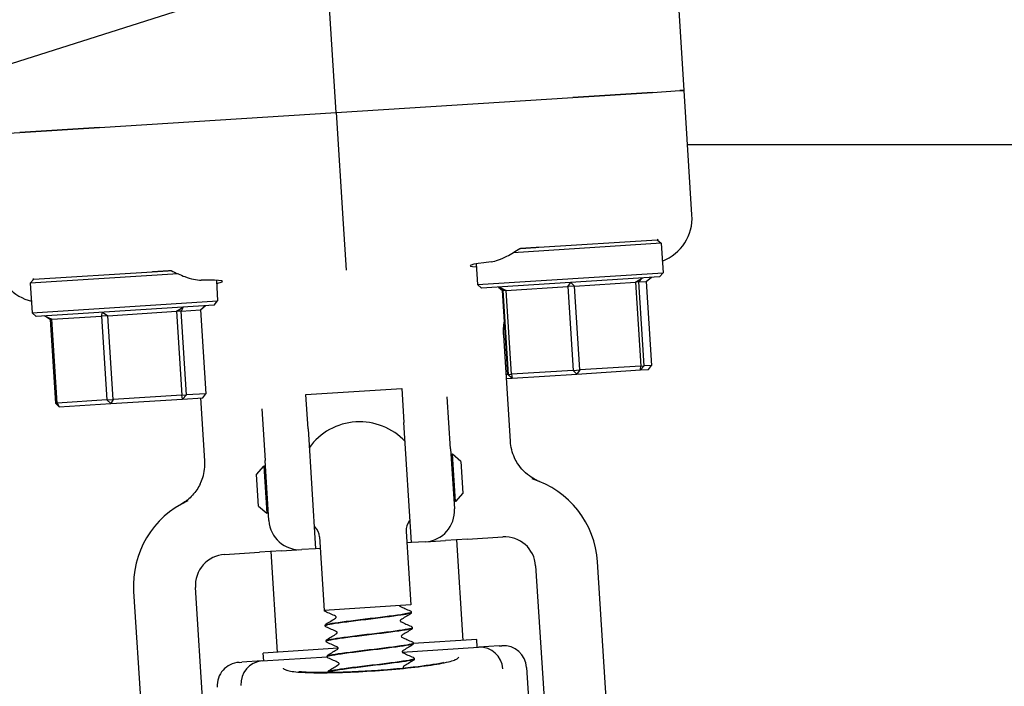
# Model space of a CAD drawing. Header units: inches. Extents: x 18 to 846, y -44 to 561.
# Tile 606 of 642: x 458.78 to 462.75, y 513.87 to 516.56. Entities that reach past the tile are written whole.
import ezdxf

# ---------------------------------------------------------------- set-up
doc = ezdxf.new("R2010")
doc.units = ezdxf.units.IN
doc.header["$LTSCALE"] = 24
doc.header["$MEASUREMENT"] = 0
doc.layers.add('Visible (ANSI)', color=7, linetype='Continuous', lineweight=30)

msp = doc.modelspace()

# ---------------------------------------------------------------- linework, layer by layer
at = {"layer": 'Visible (ANSI)'}
for p, q in [((460.05207, 516.18506), (460.01982, 516.69371)), ((459.48176, 516.6163), (458.54243, 516.31878)), ((461.45551, 516.27404), (461.43365, 516.6188)), ((461.45551, 516.27404), (461.44573, 516.27342)), ((461.44573, 516.27342), (461.45551, 516.27404)), ((461.48736, 515.77166), (461.45551, 516.27404)), ((460.05207, 516.18506), (461.00682, 516.2456)), ((460.05207, 516.18506), (461.00682, 516.2456)), ((461.00682, 516.2456), (461.32841, 516.26599)), ((461.32841, 516.26599), (461.00682, 516.2456)), ((461.32841, 516.26599), (461.438, 516.27293)), ((461.32841, 516.26599), (461.438, 516.27293)), ((461.44573, 516.27342), (461.438, 516.27293)), ((461.438, 516.27293), (461.44573, 516.27342)), ((459.09733, 516.12452), (460.05207, 516.18506)), ((459.09733, 516.12452), (460.05207, 516.18506)), ((460.05207, 516.18506), (460.08051, 515.73652)), ((458.77574, 516.10413), (459.09733, 516.12452)), ((459.09733, 516.12452), (458.77574, 516.10413)), ((458.66615, 516.09719), (458.77574, 516.10413)), ((461.46931, 516.0563), (462.87343, 516.0563)), ((460.08051, 515.73652), (460.09238, 515.54943)), ((461.36308, 515.65759), (460.76615, 515.61974)), ((460.86935, 515.64194), (461.3465, 515.67219)), ((461.35019, 515.67242), (461.3465, 515.67219)), ((461.3465, 515.67219), (461.36308, 515.65759)), ((461.36308, 515.65759), (461.37059, 515.53907)), ((460.61683, 515.57461), (460.6221, 515.49161)), ((459.41512, 515.53408), (458.81819, 515.49623)), ((458.83279, 515.51281), (459.30994, 515.54306)), ((460.6221, 515.49161), (461.37059, 515.53907)), ((461.35599, 515.52249), (460.63868, 515.47701)), ((461.30252, 515.50344), (461.32363, 515.52044)), ((461.35599, 515.52249), (461.37059, 515.53907)), ((458.83279, 515.51281), (458.81819, 515.49623)), ((458.81819, 515.49623), (458.8257, 515.37771)), ((458.83279, 515.51281), (458.8291, 515.51258)), ((459.56894, 515.50816), (459.5742, 515.42517)), ((460.63868, 515.47701), (460.6221, 515.49161)), ((460.70644, 515.48131), (460.72315, 515.46671)), ((460.70815, 515.48141), (460.73823, 515.46767)), ((460.72461, 515.4668), (460.70815, 515.48141)), ((460.73823, 515.46767), (460.9864, 515.4834)), ((460.9864, 515.4834), (460.99904, 515.49986)), ((461.0134, 515.48511), (460.9864, 515.4834)), ((460.9864, 515.4834), (461.00783, 515.14533)), ((460.99904, 515.49986), (461.0134, 515.48511)), ((461.0134, 515.48511), (461.26011, 515.50076)), ((461.03484, 515.14704), (461.0134, 515.48511)), ((461.26011, 515.50076), (461.28823, 515.51819)), ((461.2735, 515.5016), (461.26011, 515.50076)), ((461.26011, 515.50076), (461.28155, 515.16268)), ((461.28823, 515.51819), (461.2735, 515.5016)), ((461.2735, 515.5016), (461.30252, 515.50344)), ((461.29493, 515.16353), (461.2735, 515.5016)), ((461.30252, 515.50344), (461.32396, 515.16537)), ((460.72315, 515.46671), (460.72461, 515.4668)), ((460.74458, 515.12864), (460.72315, 515.46671)), ((460.73823, 515.46767), (460.72461, 515.4668)), ((460.72461, 515.4668), (460.74604, 515.12873)), ((460.75967, 515.12959), (460.73823, 515.46767)), ((458.8257, 515.37771), (459.5742, 515.42517)), ((459.5596, 515.40859), (458.84229, 515.36311)), ((459.40811, 515.38333), (459.43481, 515.40068)), ((459.43481, 515.40068), (459.42745, 515.38456)), ((459.50481, 515.38946), (459.52549, 515.40643)), ((459.5596, 515.40859), (459.5742, 515.42517)), ((458.84229, 515.36311), (458.8257, 515.37771)), ((458.87639, 515.36527), (458.90572, 515.35148)), ((458.89905, 515.35105), (458.87639, 515.36527)), ((458.90572, 515.35148), (459.10523, 515.36413)), ((459.10523, 515.36413), (459.11026, 515.3801)), ((459.13123, 515.36577), (459.10523, 515.36413)), ((459.10523, 515.36413), (459.12667, 515.02605)), ((459.11026, 515.3801), (459.13123, 515.36577)), ((459.13123, 515.36577), (459.40811, 515.38333)), ((459.15267, 515.0277), (459.13123, 515.36577)), ((459.42745, 515.38456), (459.40811, 515.38333)), ((459.40811, 515.38333), (459.42955, 515.04526)), ((459.42745, 515.38456), (459.50481, 515.38946)), ((459.44888, 515.04648), (459.42745, 515.38456)), ((459.50481, 515.38946), (459.52624, 515.05139)), ((458.90572, 515.35148), (458.89905, 515.35105)), ((458.89905, 515.35105), (458.92049, 515.01298)), ((458.92715, 515.0134), (458.90572, 515.35148)), ((460.75487, 514.85942), (460.72783, 515.28578)), ((461.28155, 515.16268), (461.03484, 515.14704)), ((461.29493, 515.16353), (461.28036, 515.14695)), ((461.28036, 515.14695), (461.28155, 515.16268)), ((461.28155, 515.16268), (461.29493, 515.16353)), ((461.32396, 515.16537), (461.29493, 515.16353)), ((461.31196, 515.14896), (461.32396, 515.16537)), ((460.74458, 515.12864), (460.73782, 515.12821)), ((460.74604, 515.12873), (460.74458, 515.12864)), ((460.74458, 515.12864), (460.76113, 515.11403)), ((460.74604, 515.12873), (460.75967, 515.12959)), ((460.76266, 515.11413), (460.74604, 515.12873)), ((461.00783, 515.14533), (460.75967, 515.12959)), ((460.75967, 515.12959), (460.76266, 515.11413)), ((460.76266, 515.11413), (461.02227, 515.13059)), ((461.00783, 515.14533), (461.03484, 515.14704)), ((461.02227, 515.13059), (461.00783, 515.14533)), ((461.03484, 515.14704), (461.02227, 515.13059)), ((461.02227, 515.13059), (461.28036, 515.14695)), ((461.28036, 515.14695), (461.31196, 515.14896)), ((460.73881, 515.11262), (460.76113, 515.11403)), ((460.76113, 515.11403), (460.76266, 515.11413)), ((459.42955, 515.04526), (459.15267, 515.0277)), ((459.42955, 515.04526), (459.44888, 515.04648)), ((459.43307, 515.02983), (459.42955, 515.04526)), ((459.44888, 515.04648), (459.43307, 515.02983)), ((459.52624, 515.05139), (459.44888, 515.04648)), ((459.51401, 515.03496), (459.52624, 515.05139)), ((459.93002, 515.04813), (460.31675, 515.07265)), ((459.93876, 514.91026), (459.93002, 515.04813)), ((460.31675, 515.07265), (460.32549, 514.93478)), ((458.92049, 515.01298), (458.92715, 515.0134)), ((458.9347, 514.99823), (458.92049, 515.01298)), ((459.12667, 515.02605), (458.92715, 515.0134)), ((458.92715, 515.0134), (458.9347, 514.99823)), ((458.9347, 514.99823), (459.14342, 515.01146)), ((459.12667, 515.02605), (459.15267, 515.0277)), ((459.14342, 515.01146), (459.12667, 515.02605)), ((459.14342, 515.01146), (459.43307, 515.02983)), ((459.15267, 515.0277), (459.14342, 515.01146)), ((459.43307, 515.02983), (459.51401, 515.03496)), ((459.52234, 514.78127), (459.50629, 515.03447)), ((460.51381, 514.82902), (460.50054, 515.03825)), ((459.75204, 514.9908), (459.76531, 514.78156)), ((460.35617, 514.45083), (460.32549, 514.93478)), ((459.93876, 514.91026), (459.96945, 514.42631)), ((460.51381, 514.82902), (460.52915, 514.58705)), ((460.52147, 514.807), (460.51523, 514.8066)), ((460.53349, 514.61738), (460.52147, 514.807)), ((460.55463, 514.77779), (460.52147, 514.807)), ((459.78065, 514.53959), (459.76531, 514.78156)), ((460.55463, 514.77779), (460.5627, 514.65055)), ((459.73128, 514.72559), (459.76049, 514.75875)), ((459.73935, 514.59834), (459.73128, 514.72559)), ((459.76673, 514.75915), (459.76049, 514.75875)), ((459.76049, 514.75875), (459.77252, 514.56913)), ((460.5627, 514.65055), (460.53349, 514.61738)), ((460.53349, 514.61738), (460.52725, 514.61699)), ((459.73935, 514.59834), (459.77252, 514.56913)), ((459.77875, 514.56953), (459.77252, 514.56913)), ((460.33449, 514.49645), (460.35328, 514.20014)), ((459.98519, 514.4743), (460.00398, 514.17799)), ((460.35617, 514.45083), (460.33746, 514.44964)), ((460.41231, 514.45439), (460.35617, 514.45083)), ((460.41231, 514.45439), (460.4938, 514.45955)), ((460.58255, 514.46518), (460.4938, 514.45955)), ((460.53706, 514.4623), (460.56277, 514.05686)), ((460.58255, 514.46518), (460.72418, 514.47416)), ((459.60144, 514.40297), (459.74307, 514.41195)), ((459.83183, 514.41758), (459.74307, 514.41195)), ((459.78856, 514.41484), (459.81427, 514.0094)), ((459.83183, 514.41758), (459.91331, 514.42275)), ((459.96945, 514.42631), (459.91331, 514.42275)), ((459.98816, 514.42749), (459.96945, 514.42631)), ((461.17753, 513.2504), (461.10634, 514.37314)), ((460.85684, 514.35732), (460.92803, 513.23458)), ((459.2351, 514.25449), (459.30629, 513.13175)), ((459.55579, 513.14757), (459.4846, 514.27031)), ((460.35328, 514.20014), (460.00398, 514.17799)), ((460.35517, 514.17026), (460.35521, 514.16964)), ((460.00786, 514.11689), (460.00789, 514.11627)), ((460.35913, 514.10782), (460.35917, 514.1072)), ((460.01181, 514.05446), (460.01185, 514.05384)), ((460.6189, 514.06042), (460.36312, 514.0442)), ((460.62088, 514.02923), (460.6189, 514.06042)), ((460.06003, 514.02498), (459.75813, 514.00584)), ((460.31898, 514.01009), (460.62674, 514.0296)), ((460.36309, 514.04538), (460.36313, 514.04476)), ((460.70929, 514.03484), (460.62674, 514.0296)), ((460.70929, 514.03484), (460.72068, 514.03556)), ((459.75425, 513.97428), (459.67171, 513.96905)), ((459.75425, 513.97428), (460.01589, 513.99087)), ((459.76011, 513.97466), (459.75813, 514.00584)), ((460.01577, 513.99202), (460.01581, 513.9914)), ((460.36705, 513.98295), (460.36709, 513.98233)), ((459.66031, 513.96833), (459.67171, 513.96905)), ((460.82018, 513.94793), (460.83204, 513.76081)), ((460.01973, 513.92958), (460.01977, 513.92896))]:
    msp.add_line(p, q, dxfattribs=at)
for centre, radius, start, end in [((460.14699, 514.68807), 0.25, 42.82295, 144.43301), ((460.73209, 514.34941), 0.375, 3.62798, 72.73227), ((459.60935, 514.27822), 0.375, 114.52369, 183.62798), ((460.4044, 514.57914), 0.125, 273.62798, 3.62798), ((459.9054, 514.5475), 0.125, 183.62798, 273.62798), ((460.39687, 514.5004), 0.0625, 143.09218, 183.62798), ((460.14699, 514.68807), 0.25, 323.09218, 324.43301), ((460.14699, 514.68807), 0.25, 222.82295, 224.16378), ((459.92282, 514.47034), 0.0625, 3.62798, 44.16378), ((460.73209, 514.34941), 0.125, 3.62798, 93.62798), ((459.60935, 514.27822), 0.125, 93.62798, 183.62798), ((460.72661, 513.942), 0.09375, 3.62798, 93.62798), ((459.66624, 513.87477), 0.09375, 93.62798, 183.62798)]:
    msp.add_arc(centre, radius, start, end, dxfattribs=at)
for centre, major_axis, ratio, start_param, end_param in [((461.29852, 515.76076), (-0.18338, 0.04709), 0.9903423, 2.1937689, 3.4534494), ((460.99147, 515.59231), (0.3992, 0.02531), 0.0433333, 2.4752022, 3.4970139), ((459.19507, 515.47841), (0.3992, 0.02531), 0.0433333, 5.9277641, 6.9495757), ((458.8692, 515.60673), (0.17596, 0.06988), 0.9903423, 3.5077861, 4.0894164), ((460.4073, 513.92175), (0.23898, 0.10328), 0.1325254, 0.3357379, 0.3537118), ((460.63354, 513.9361), (-0.02413, 0.09068), 0.976791, 4.5200982, 6.0729206), ((459.75932, 513.88067), (-0.01248, -0.093), 0.976791, 3.3518573, 4.9046798), ((459.98555, 513.89501), (-0.25011, 0.07226), 0.1325254, 5.9294735, 5.9474474)]:
    msp.add_ellipse(centre, major_axis=major_axis, ratio=ratio, start_param=start_param, end_param=end_param, dxfattribs=at)
for points, weights in [([(460.79266, 515.63707), (460.83093, 515.6395), (460.86935, 515.64194)], [0.999970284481, 0.999969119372, 0.999971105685]), ([(459.30994, 515.54306), (459.34836, 515.5455), (459.38664, 515.54793)], [0.999971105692, 0.99996911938, 0.999970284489])]:
    msp.add_rational_spline(points, weights, degree=2, dxfattribs=at)
for points in [[(461.35019, 515.67242), (461.34976, 515.67165), (461.34932, 515.67087), (461.34888, 515.67009)], [(460.72783, 515.28578), (460.7266, 515.30528), (460.72765, 515.3248), (460.73093, 515.34397)], [(460.05009, 514.15439), (460.03624, 514.1606), (460.02238, 514.16678), (460.00852, 514.17296)], [(460.30902, 514.19457), (460.32287, 514.18837), (460.33673, 514.18219), (460.35059, 514.17601)], [(460.01167, 514.12318), (460.02465, 514.13106), (460.03762, 514.13895), (460.05059, 514.14685)], [(460.3514, 514.16335), (460.33842, 514.15547), (460.32545, 514.14758), (460.31248, 514.13968)], [(460.31298, 514.13214), (460.32683, 514.12594), (460.34069, 514.11975), (460.35455, 514.11358)], [(460.05405, 514.09196), (460.0402, 514.09816), (460.02634, 514.10434), (460.01248, 514.11052)], [(460.35535, 514.10091), (460.34238, 514.09303), (460.32941, 514.08514), (460.31644, 514.07724)], [(460.01563, 514.06074), (460.02861, 514.06862), (460.04158, 514.07651), (460.05454, 514.08442)], [(460.31694, 514.0697), (460.33079, 514.0635), (460.34465, 514.05731), (460.35851, 514.05114)], [(460.05801, 514.02952), (460.04415, 514.03572), (460.0303, 514.0419), (460.01644, 514.04808)], [(460.01959, 513.99831), (460.03257, 514.00619), (460.04554, 514.01407), (460.0585, 514.02198)], [(460.35931, 514.03848), (460.34634, 514.0306), (460.33336, 514.02271), (460.3204, 514.0148)], [(460.06196, 513.96708), (460.04811, 513.97328), (460.03426, 513.97947), (460.02039, 513.98564)], [(460.3209, 514.00726), (460.33475, 514.00106), (460.34861, 513.99488), (460.36247, 513.9887)], [(460.36327, 513.97604), (460.3503, 513.96816), (460.33732, 513.96027), (460.32436, 513.95237)], [(460.02355, 513.93587), (460.03653, 513.94375), (460.0495, 513.95164), (460.06246, 513.95954)], [(460.32486, 513.94483), (460.32513, 513.9447), (460.3254, 513.94458), (460.32567, 513.94446)], [(460.0203, 513.92701), (460.02004, 513.92759), (460.01985, 513.92825), (460.01977, 513.92893)]]:
    msp.add_open_spline(points, degree=3, dxfattribs=at)
for points, knots in [([(460.67699, 515.58311), (460.69584, 515.58535), (460.71789, 515.59347), (460.75805, 515.61435), (460.77557, 515.62519), (460.79266, 515.63707)], [2.4581256, 2.4581256, 2.4581256, 2.4581256, 2.68988255, 2.68988255, 2.85814401, 2.85814401, 2.85814401, 2.85814401]), ([(459.38664, 515.54793), (459.40511, 515.53828), (459.42391, 515.52972), (459.46638, 515.5141), (459.48924, 515.50885), (459.50819, 515.509)], [0.52955844, 0.52955844, 0.52955844, 0.52955844, 0.6981502, 0.6981502, 0.92955653, 0.92955653, 0.92955653, 0.92955653]), ([(458.8307, 515.51043), (458.83042, 515.51079), (458.83016, 515.51115), (458.82963, 515.51186), (458.82936, 515.51222), (458.8291, 515.51258)], [2.930890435, 2.930890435, 2.930890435, 2.930890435, 2.936136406, 2.936136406, 2.941287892, 2.941287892, 2.941287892, 2.941287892]), ([(460.78507, 514.76865), (460.78002, 514.77639), (460.77553, 514.7845), (460.76202, 514.81387), (460.75633, 514.83641), (460.75487, 514.85942)], [0.29103261, 0.29103261, 0.29103261, 0.29103261, 0.36171436, 0.36171436, 0.53738428, 0.53738428, 0.53738428, 0.53738428]), ([(459.50384, 514.68742), (459.50788, 514.69573), (459.51131, 514.70434), (459.521, 514.73518), (459.5238, 514.75826), (459.52234, 514.78127)], [0.29103261, 0.29103261, 0.29103261, 0.29103261, 0.36171436, 0.36171436, 0.53738428, 0.53738428, 0.53738428, 0.53738428]), ([(460.86456, 514.70052), (460.86358, 514.70096), (460.86261, 514.70141), (460.85168, 514.70657), (460.82941, 514.71805), (460.79909, 514.74931), (460.79161, 514.75866), (460.78507, 514.76865)], [0.01027275, 0.01027275, 0.01027275, 0.01027275, 0.01655356, 0.01655356, 0.11390533, 0.11390533, 0.15067112, 0.15067112, 0.15067112, 0.15067112]), ([(459.50384, 514.68742), (459.49578, 514.67084), (459.48532, 514.65555), (459.4591, 514.62722), (459.44593, 514.61779), (459.43637, 514.61152), (459.43484, 514.61055), (459.43359, 514.60979)], [0, 0, 0, 0, 0.14044728, 0.14044728, 0.29472543, 0.29472543, 0.32889511, 0.32889511, 0.32889511, 0.32889511]), ([(460.87203, 514.69733), (460.87193, 514.69736), (460.87183, 514.6974), (460.86928, 514.69843), (460.86689, 514.69946), (460.86456, 514.70052)], [-0.369912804, -0.369912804, -0.369912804, -0.369912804, -0.369497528, -0.369497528, -0.358790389, -0.358790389, -0.358790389, -0.358790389]), ([(459.43359, 514.60979), (459.43142, 514.60844), (459.42917, 514.60712), (459.42677, 514.60578), (459.42668, 514.60573), (459.42659, 514.60568)], [-0.020804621, -0.020804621, -0.020804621, -0.020804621, 0, 0, 0.00080674, 0.00080674, 0.00080674, 0.00080674]), ([(460.00852, 514.17296), (460.00782, 514.17326), (460.00709, 514.17364), (460.00586, 514.17471), (460.00541, 514.17517), (460.0046, 514.17637), (460.00424, 514.17715), (460.00405, 514.178)], [0, 0, 0, 0, 0.023435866, 0.023435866, 0.035520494, 0.035520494, 0.047958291, 0.047958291, 0.047958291, 0.047958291]), ([(460.00824, 514.11627), (460.00807, 514.11783), (460.01415, 514.11978), (460.02646, 514.12213), (460.05068, 514.12675), (460.09844, 514.13286), (460.15144, 514.13931), (460.20424, 514.14573), (460.26101, 514.15241), (460.30017, 514.15796), (460.33494, 514.1629), (460.35512, 514.1669), (460.35517, 514.16964)], [94.2450706, 94.2450706, 94.2450706, 94.2450706, 94.7168163, 94.7168163, 94.7168163, 95.6446581, 95.6446581, 95.6446581, 96.5689115, 96.5689115, 96.5689115, 97.3893723, 97.3893723, 97.3893723, 97.3893723]), ([(460.35501, 514.17027), (460.35501, 514.1679), (460.34023, 514.16458), (460.31319, 514.16049), (460.27805, 514.15517), (460.22304, 514.1486), (460.16928, 514.1421), (460.11553, 514.1356), (460.06431, 514.12926), (460.03525, 514.12433), (460.01737, 514.1213), (460.00815, 514.11881), (460.00815, 514.11691)], [-103.6752666, -103.6752666, -103.6752666, -103.6752666, -102.9605503, -102.9605503, -102.9605503, -102.0313957, -102.0313957, -102.0313957, -101.1024988, -101.1024988, -101.1024988, -100.5309649, -100.5309649, -100.5309649, -100.5309649]), ([(460.30714, 514.19722), (460.30744, 514.19613), (460.30805, 514.19538), (460.30879, 514.19469), (460.30898, 514.19459), (460.30903, 514.19457), (460.30903, 514.19457), (460.30903, 514.19457)], [0, 0, 0, 0, 0.019585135, 0.019585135, 0.03717489, 0.03717489, 0.039574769, 0.039574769, 0.039574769, 0.039574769]), ([(460.35059, 514.17601), (460.35133, 514.17568), (460.35212, 514.17528), (460.35344, 514.17408), (460.35392, 514.17354), (460.35474, 514.17213), (460.35507, 514.17123), (460.35517, 514.17028)], [0, 0, 0, 0, 0.024898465, 0.024898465, 0.037820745, 0.037820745, 0.051208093, 0.051208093, 0.051208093, 0.051208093]), ([(460.35522, 514.16961), (460.35524, 514.16833), (460.35484, 514.16711), (460.35384, 514.16538), (460.35328, 514.1648), (460.35229, 514.16393), (460.35184, 514.16362), (460.3514, 514.16335)], [0, 0, 0, 0, 0.017960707, 0.017960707, 0.035135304, 0.035135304, 0.051182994, 0.051182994, 0.051182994, 0.051182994]), ([(460.05214, 514.15073), (460.05206, 514.15194), (460.05149, 514.15302), (460.05063, 514.15405), (460.05033, 514.15424), (460.05012, 514.15438), (460.05008, 514.1544), (460.05008, 514.1544)], [0, 0, 0, 0, 0.02017106, 0.02017106, 0.036592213, 0.036592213, 0.045399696, 0.045399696, 0.045399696, 0.045399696]), ([(460.05059, 514.14685), (460.05065, 514.14689), (460.05081, 514.14702), (460.05129, 514.14758), (460.05157, 514.14799), (460.05203, 514.14916), (460.05219, 514.14995), (460.05214, 514.15073)], [0.008751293, 0.008751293, 0.008751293, 0.008751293, 0.024017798, 0.024017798, 0.03673453, 0.03673453, 0.049915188, 0.049915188, 0.049915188, 0.049915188]), ([(460.3125, 514.13969), (460.31247, 514.13967), (460.3123, 514.13956), (460.31178, 514.13895), (460.3115, 514.13854), (460.31104, 514.13737), (460.31088, 514.13658), (460.31093, 514.1358)], [0.006616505, 0.006616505, 0.006616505, 0.006616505, 0.024017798, 0.024017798, 0.03673453, 0.03673453, 0.049915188, 0.049915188, 0.049915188, 0.049915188]), ([(460.31093, 514.1358), (460.31101, 514.13459), (460.31158, 514.13351), (460.31244, 514.13248), (460.31274, 514.13229), (460.31295, 514.13215), (460.31299, 514.13213), (460.31299, 514.13213)], [0, 0, 0, 0, 0.02017106, 0.02017106, 0.036592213, 0.036592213, 0.045399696, 0.045399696, 0.045399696, 0.045399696]), ([(460.00785, 514.11692), (460.00783, 514.1182), (460.00823, 514.11942), (460.00923, 514.12115), (460.00979, 514.12173), (460.01078, 514.1226), (460.01123, 514.12291), (460.01167, 514.12318)], [0, 0, 0, 0, 0.017960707, 0.017960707, 0.035135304, 0.035135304, 0.051182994, 0.051182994, 0.051182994, 0.051182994]), ([(460.01248, 514.11052), (460.01174, 514.11085), (460.01095, 514.11125), (460.00963, 514.11246), (460.00915, 514.11299), (460.00833, 514.1144), (460.008, 514.1153), (460.0079, 514.11625)], [0, 0, 0, 0, 0.024898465, 0.024898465, 0.037820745, 0.037820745, 0.051208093, 0.051208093, 0.051208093, 0.051208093]), ([(460.01205, 514.05382), (460.01188, 514.05461), (460.01337, 514.0555), (460.01661, 514.05651), (460.02914, 514.06039), (460.06758, 514.06592), (460.11715, 514.07215), (460.16661, 514.07838), (460.22596, 514.08522), (460.27253, 514.09126), (460.319, 514.09729), (460.35163, 514.10243), (460.35796, 514.10591), (460.35879, 514.10637), (460.35917, 514.1068), (460.35911, 514.1072)], [87.9618853, 87.9618853, 87.9618853, 87.9618853, 88.2020629, 88.2020629, 88.2020629, 89.131595, 89.131595, 89.131595, 90.0591077, 90.0591077, 90.0591077, 90.9847722, 90.9847722, 90.9847722, 91.106187, 91.106187, 91.106187, 91.106187]), ([(460.35913, 514.10785), (460.35913, 514.10784), (460.35913, 514.10783), (460.35913, 514.10782), (460.35933, 514.10475), (460.33284, 514.09998), (460.28982, 514.09417), (460.24681, 514.08836), (460.18831, 514.08157), (460.13668, 514.07521), (460.08507, 514.06885), (460.04154, 514.06301), (460.02275, 514.05873), (460.01546, 514.05708), (460.01196, 514.05566), (460.01211, 514.05447)], [-97.3920813, -97.3920813, -97.3920813, -97.3920813, -97.3894346, -97.3894346, -97.3894346, -96.461786, -96.461786, -96.461786, -95.5343789, -95.5343789, -95.5343789, -94.6072107, -94.6072107, -94.6072107, -94.2477796, -94.2477796, -94.2477796, -94.2477796]), ([(460.0561, 514.0883), (460.05602, 514.0895), (460.05545, 514.09059), (460.05459, 514.09161), (460.05429, 514.09181), (460.05408, 514.09194), (460.05404, 514.09196), (460.05404, 514.09196)], [0, 0, 0, 0, 0.02017106, 0.02017106, 0.036592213, 0.036592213, 0.045399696, 0.045399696, 0.045399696, 0.045399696]), ([(460.35455, 514.11358), (460.35529, 514.11325), (460.35608, 514.11284), (460.3574, 514.11164), (460.35787, 514.11111), (460.3587, 514.1097), (460.35903, 514.10879), (460.35913, 514.10785)], [0, 0, 0, 0, 0.024898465, 0.024898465, 0.037820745, 0.037820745, 0.051208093, 0.051208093, 0.051208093, 0.051208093]), ([(460.35917, 514.10717), (460.35919, 514.1059), (460.35879, 514.10467), (460.3578, 514.10294), (460.35724, 514.10236), (460.35625, 514.10149), (460.3558, 514.10118), (460.35535, 514.10091)], [0, 0, 0, 0, 0.017960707, 0.017960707, 0.035135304, 0.035135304, 0.051182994, 0.051182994, 0.051182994, 0.051182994]), ([(460.01181, 514.05448), (460.01179, 514.05576), (460.01219, 514.05699), (460.01319, 514.05871), (460.01375, 514.0593), (460.01473, 514.06016), (460.01519, 514.06047), (460.01563, 514.06074)], [0, 0, 0, 0, 0.017960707, 0.017960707, 0.035135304, 0.035135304, 0.051182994, 0.051182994, 0.051182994, 0.051182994]), ([(460.01644, 514.04808), (460.0157, 514.04841), (460.01491, 514.04881), (460.01359, 514.05002), (460.01311, 514.05055), (460.01229, 514.05196), (460.01196, 514.05286), (460.01186, 514.05381)], [0, 0, 0, 0, 0.024898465, 0.024898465, 0.037820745, 0.037820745, 0.051208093, 0.051208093, 0.051208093, 0.051208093]), ([(460.05454, 514.08442), (460.0546, 514.08446), (460.05477, 514.08458), (460.05524, 514.08515), (460.05553, 514.08555), (460.05599, 514.08672), (460.05615, 514.08751), (460.0561, 514.0883)], [0.008751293, 0.008751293, 0.008751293, 0.008751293, 0.024017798, 0.024017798, 0.03673453, 0.03673453, 0.049915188, 0.049915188, 0.049915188, 0.049915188]), ([(460.31646, 514.07725), (460.31643, 514.07723), (460.31626, 514.07712), (460.31574, 514.07651), (460.31546, 514.07611), (460.31499, 514.07494), (460.31484, 514.07415), (460.31489, 514.07336)], [0.006616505, 0.006616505, 0.006616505, 0.006616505, 0.024017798, 0.024017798, 0.03673453, 0.03673453, 0.049915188, 0.049915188, 0.049915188, 0.049915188]), ([(460.31489, 514.07336), (460.31497, 514.07216), (460.31554, 514.07107), (460.3164, 514.07005), (460.3167, 514.06985), (460.31691, 514.06971), (460.31695, 514.0697), (460.31695, 514.0697)], [0, 0, 0, 0, 0.02017106, 0.02017106, 0.036592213, 0.036592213, 0.045399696, 0.045399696, 0.045399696, 0.045399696]), ([(460.35851, 514.05114), (460.35925, 514.05081), (460.36003, 514.05041), (460.36136, 514.0492), (460.36183, 514.04867), (460.36266, 514.04726), (460.36298, 514.04636), (460.36309, 514.04541)], [0, 0, 0, 0, 0.024898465, 0.024898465, 0.037820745, 0.037820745, 0.051208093, 0.051208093, 0.051208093, 0.051208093]), ([(460.36293, 514.0454), (460.36308, 514.04472), (460.36198, 514.04396), (460.35955, 514.04311), (460.34876, 514.03935), (460.31205, 514.03394), (460.26346, 514.02778), (460.21488, 514.02162), (460.15557, 514.01478), (460.10811, 514.00869), (460.06067, 514.00261), (460.02621, 513.99734), (460.01787, 513.99374), (460.01644, 513.99312), (460.01579, 513.99255), (460.01588, 513.99202)], [-91.108896, -91.108896, -91.108896, -91.108896, -90.9008742, -90.9008742, -90.9008742, -89.9748609, -89.9748609, -89.9748609, -89.0490707, -89.0490707, -89.0490707, -88.1235008, -88.1235008, -88.1235008, -87.9645943, -87.9645943, -87.9645943, -87.9645943]), ([(460.01582, 513.99137), (460.01581, 513.99145), (460.01581, 513.99154), (460.01584, 513.99162), (460.01686, 513.99476), (460.04431, 513.99957), (460.08775, 514.0054), (460.13115, 514.01122), (460.18949, 514.01799), (460.24066, 514.02431), (460.29178, 514.03061), (460.33455, 514.03639), (460.35277, 514.04062), (460.35968, 514.04222), (460.36299, 514.04359), (460.36285, 514.04475)], [81.6787, 81.6787, 81.6787, 81.6787, 81.7038978, 81.7038978, 81.7038978, 82.6277161, 82.6277161, 82.6277161, 83.5507651, 83.5507651, 83.5507651, 84.4730857, 84.4730857, 84.4730857, 84.8230016, 84.8230016, 84.8230016, 84.8230016]), ([(460.06006, 514.02586), (460.05998, 514.02706), (460.05941, 514.02815), (460.05855, 514.02917), (460.05825, 514.02937), (460.05803, 514.02951), (460.058, 514.02952), (460.058, 514.02952)], [0, 0, 0, 0, 0.02017106, 0.02017106, 0.036592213, 0.036592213, 0.045399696, 0.045399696, 0.045399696, 0.045399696]), ([(460.0585, 514.02198), (460.05856, 514.02202), (460.05873, 514.02214), (460.0592, 514.02271), (460.05949, 514.02311), (460.05995, 514.02428), (460.06011, 514.02507), (460.06006, 514.02586)], [0.008751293, 0.008751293, 0.008751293, 0.008751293, 0.024017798, 0.024017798, 0.03673453, 0.03673453, 0.049915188, 0.049915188, 0.049915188, 0.049915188]), ([(460.32042, 514.01482), (460.32039, 514.01479), (460.32021, 514.01468), (460.3197, 514.01407), (460.31942, 514.01367), (460.31895, 514.0125), (460.3188, 514.01171), (460.31885, 514.01092)], [0.006616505, 0.006616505, 0.006616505, 0.006616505, 0.024017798, 0.024017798, 0.03673453, 0.03673453, 0.049915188, 0.049915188, 0.049915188, 0.049915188]), ([(460.31885, 514.01092), (460.31893, 514.00972), (460.3195, 514.00863), (460.32036, 514.00761), (460.32065, 514.00741), (460.32087, 514.00728), (460.32091, 514.00726), (460.32091, 514.00726)], [0, 0, 0, 0, 0.02017106, 0.02017106, 0.036592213, 0.036592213, 0.045399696, 0.045399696, 0.045399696, 0.045399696]), ([(460.36313, 514.04474), (460.36315, 514.04346), (460.36275, 514.04223), (460.36176, 514.04051), (460.3612, 514.03992), (460.36021, 514.03906), (460.35976, 514.03875), (460.35931, 514.03848)], [0, 0, 0, 0, 0.017960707, 0.017960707, 0.035135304, 0.035135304, 0.051182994, 0.051182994, 0.051182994, 0.051182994]), ([(459.85381, 513.93624), (459.86328, 513.93298), (459.88124, 513.93045), (459.93214, 513.92715), (459.96459, 513.92641), (460.03985, 513.92682), (460.08193, 513.92797), (460.1703, 513.93201), (460.21573, 513.93487), (460.30403, 513.94195), (460.34605, 513.94609), (460.42119, 513.95514), (460.45359, 513.95996), (460.50525, 513.9698), (460.52354, 513.97473), (460.53278, 513.97929)], [0, 0, 0, 0, 0.344205, 0.344205, 0.6883035, 0.6883035, 1.0322227, 1.0322227, 1.3758839, 1.3758839, 1.7193458, 1.7193458, 2.0628667, 2.0628667, 2.4173808, 2.4173808, 2.4173808, 2.4173808]), ([(460.01577, 513.99205), (460.01575, 513.99332), (460.01615, 513.99455), (460.01715, 513.99628), (460.0177, 513.99686), (460.01869, 513.99772), (460.01915, 513.99804), (460.01959, 513.99831)], [0, 0, 0, 0, 0.017960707, 0.017960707, 0.035135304, 0.035135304, 0.051182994, 0.051182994, 0.051182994, 0.051182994]), ([(460.02039, 513.98564), (460.01966, 513.98597), (460.01887, 513.98638), (460.01755, 513.98758), (460.01707, 513.98811), (460.01625, 513.98952), (460.01592, 513.99042), (460.01581, 513.99137)], [0, 0, 0, 0, 0.024898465, 0.024898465, 0.037820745, 0.037820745, 0.051208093, 0.051208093, 0.051208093, 0.051208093]), ([(460.36673, 513.98295), (460.36693, 513.98163), (460.36257, 513.98001), (460.35354, 513.9781), (460.3328, 513.97371), (460.28788, 513.96779), (460.23588, 513.96142), (460.18389, 513.95505), (460.12605, 513.94831), (460.08432, 513.94259), (460.044, 513.93706), (460.01965, 513.93255), (460.01974, 513.92958)], [-84.8257107, -84.8257107, -84.8257107, -84.8257107, -84.4233738, -84.4233738, -84.4233738, -83.4988671, -83.4988671, -83.4988671, -82.5745653, -82.5745653, -82.5745653, -81.681409, -81.681409, -81.681409, -81.681409]), ([(460.0199, 513.92894), (460.0199, 513.93143), (460.03618, 513.93494), (460.06548, 513.93929), (460.10194, 513.94469), (460.15767, 513.95131), (460.21129, 513.9578), (460.26485, 513.96429), (460.31503, 513.97055), (460.34261, 513.97539), (460.35864, 513.9782), (460.36681, 513.98051), (460.36678, 513.98231)], [75.3955147, 75.3955147, 75.3955147, 75.3955147, 76.1425075, 76.1425075, 76.1425075, 77.0718173, 77.0718173, 77.0718173, 78.0001054, 78.0001054, 78.0001054, 78.5398163, 78.5398163, 78.5398163, 78.5398163]), ([(460.36247, 513.9887), (460.36321, 513.98837), (460.36399, 513.98797), (460.36532, 513.98676), (460.36579, 513.98623), (460.36661, 513.98482), (460.36694, 513.98392), (460.36705, 513.98297)], [0, 0, 0, 0, 0.024898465, 0.024898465, 0.037820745, 0.037820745, 0.051208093, 0.051208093, 0.051208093, 0.051208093]), ([(460.36709, 513.9823), (460.36711, 513.98102), (460.36671, 513.97979), (460.36572, 513.97807), (460.36516, 513.97749), (460.36417, 513.97662), (460.36372, 513.97631), (460.36327, 513.97604)], [0, 0, 0, 0, 0.017960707, 0.017960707, 0.035135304, 0.035135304, 0.051182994, 0.051182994, 0.051182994, 0.051182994]), ([(460.53278, 513.97929), (460.53327, 513.97953), (460.53375, 513.97977), (460.53622, 513.98105), (460.53802, 513.98209), (460.54229, 513.98486), (460.5444, 513.98659), (460.54649, 513.98874), (460.54692, 513.98924), (460.54736, 513.98978), (460.54741, 513.98984), (460.54745, 513.9899)], [0.05166308, 0.05166308, 0.05166308, 0.05166308, 0.07036558, 0.07036558, 0.15060424, 0.15060424, 0.28322209, 0.28322209, 0.32342002, 0.32342002, 0.3282584, 0.3282584, 0.3282584, 0.3282584]), ([(459.83792, 513.94491), (459.83797, 513.94486), (459.83803, 513.94481), (459.83852, 513.94433), (459.839, 513.9439), (459.84133, 513.94203), (459.84367, 513.94057), (459.84827, 513.93836), (459.85018, 513.93755), (459.85279, 513.9366), (459.85329, 513.93642), (459.85381, 513.93624)], [-0.00483264, -0.00483264, -0.00483264, -0.00483264, 0, 0, 0.03929975, 0.03929975, 0.17286172, 0.17286172, 0.25278744, 0.25278744, 0.27153158, 0.27153158, 0.27153158, 0.27153158]), ([(460.48569, 513.96766), (460.48569, 513.96766), (460.48554, 513.96761), (460.48417, 513.96723), (460.48104, 513.96641), (460.46987, 513.96395), (460.46015, 513.96206), (460.43279, 513.95746), (460.41371, 513.95467), (460.36688, 513.94873), (460.33845, 513.94562), (460.27654, 513.93977), (460.24214, 513.93701), (460.17303, 513.9324), (460.13804, 513.93053), (460.07136, 513.9279), (460.04013, 513.92714), (459.98501, 513.92673), (459.96126, 513.92704), (459.92597, 513.92836), (459.91296, 513.92935), (459.90421, 513.93032), (459.90276, 513.93053), (459.90208, 513.93063), (459.902, 513.93065), (459.902, 513.93065)], [-3.9197905, -3.9197905, -3.9197905, -3.9197905, -3.8923457, -3.8923457, -3.779618, -3.779618, -3.6122028, -3.6122028, -3.3893232, -3.3893232, -3.1324583, -3.1324583, -2.8590136, -2.8590136, -2.5819763, -2.5819763, -2.308624, -2.308624, -2.0477624, -2.0477624, -1.8214592, -1.8214592, -1.7487926, -1.7487926, -1.7289388, -1.7289388, -1.7289388, -1.7289388]), ([(460.01973, 513.92961), (460.01971, 513.93089), (460.02011, 513.93211), (460.02111, 513.93384), (460.02166, 513.93442), (460.02265, 513.93529), (460.02311, 513.9356), (460.02355, 513.93587)], [0, 0, 0, 0, 0.017960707, 0.017960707, 0.035135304, 0.035135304, 0.051182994, 0.051182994, 0.051182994, 0.051182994]), ([(460.06401, 513.96342), (460.06394, 513.96463), (460.06337, 513.96571), (460.06251, 513.96674), (460.06221, 513.96693), (460.06199, 513.96707), (460.06196, 513.96709), (460.06196, 513.96709)], [0, 0, 0, 0, 0.02017106, 0.02017106, 0.036592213, 0.036592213, 0.045399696, 0.045399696, 0.045399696, 0.045399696]), ([(460.06246, 513.95954), (460.06252, 513.95958), (460.06269, 513.95971), (460.06316, 513.96027), (460.06345, 513.96068), (460.06391, 513.96184), (460.06406, 513.96263), (460.06401, 513.96342)], [0.008751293, 0.008751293, 0.008751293, 0.008751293, 0.024017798, 0.024017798, 0.03673453, 0.03673453, 0.049915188, 0.049915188, 0.049915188, 0.049915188]), ([(460.32438, 513.95238), (460.32435, 513.95236), (460.32417, 513.95225), (460.32366, 513.95164), (460.32338, 513.95123), (460.32291, 513.95006), (460.32276, 513.94927), (460.32281, 513.94849)], [0.006616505, 0.006616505, 0.006616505, 0.006616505, 0.024017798, 0.024017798, 0.03673453, 0.03673453, 0.049915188, 0.049915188, 0.049915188, 0.049915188]), ([(460.32281, 513.94849), (460.32288, 513.94728), (460.32346, 513.9462), (460.32431, 513.94517), (460.32461, 513.94498), (460.32483, 513.94484), (460.32486, 513.94482), (460.32486, 513.94482)], [0, 0, 0, 0, 0.02017106, 0.02017106, 0.036592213, 0.036592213, 0.045399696, 0.045399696, 0.045399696, 0.045399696])]:
    msp.add_open_spline(points, degree=3, knots=knots, dxfattribs=at)

doc.saveas('drawing.dxf')
